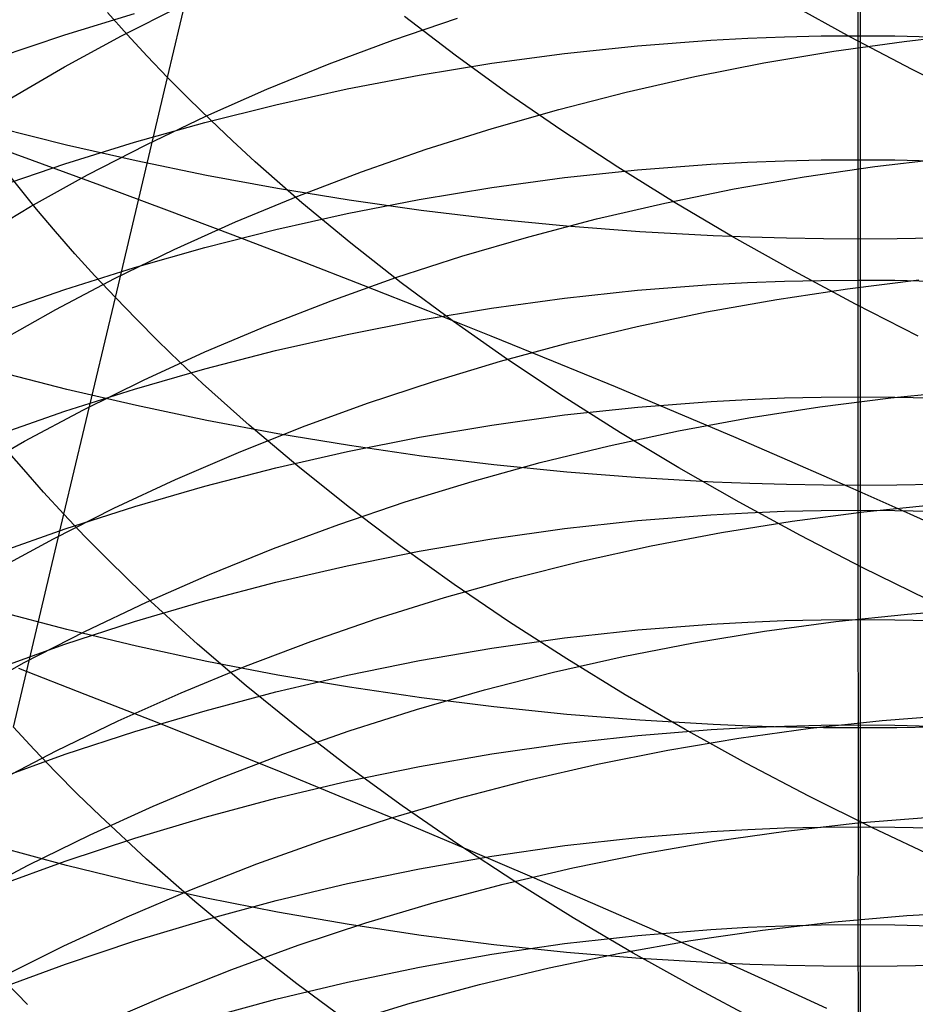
# Model space of a CAD drawing. Extents: x -383 to 1849, y -1185 to -529.
# Tile 716 of 870: x 1784.44 to 1790.37, y -1083.18 to -1076.66. Entities that reach past the tile are written whole.
import ezdxf

# ---------------------------------------------------------------- set-up
doc = ezdxf.new("R2010")
doc.units = 0
doc.layers.add('PREDEFINITO', color=7, linetype='CONTINUOUS')

msp = doc.modelspace()

# ---------------------------------------------------------------- linework, layer by layer
at = {"layer": 'PREDEFINITO'}
for p, q in [((1785.4208, -1077.0403, 499.2814), (1785.7717, -1075.559, 498.0686)), ((1789.9922, -1075.919, 618.5799), (1789.9922, -1076.7635, 617.3993)), ((1790.0069, -1076.4567, 659.614), (1790.007, -1078.1112, 658.4146)), ((1785.1155, -1076.7643, 527.5254), (1785.5018, -1076.5693, 527.7601)), ((1789.9435, -1076.7729, 494.2968), (1789.5437, -1076.5522, 494.4784)), ((1784.7403, -1076.7576, 619.1362), (1785.2011, -1076.6161, 619.0424)), ((1785.1518, -1076.7549, 499.5704), (1785.0226, -1076.6107, 499.7183)), ((1787.3258, -1076.893, 496.7523), (1786.9897, -1076.6355, 496.9954)), ((1786.912, -1076.7936, 529.8346), (1787.34, -1076.6475, 530.0283)), ((1784.2848, -1076.9111, 619.2381), (1784.7403, -1076.7576, 619.1362)), ((1784.7388, -1076.9692, 527.2841), (1785.1155, -1076.7643, 527.5254)), ((1785.2845, -1076.8981, 499.4247), (1785.1518, -1076.7549, 499.5704)), ((1789.5052, -1076.7712, 617.4042), (1789.7487, -1076.7655, 617.4006)), ((1789.7487, -1076.7655, 617.4006), (1789.9922, -1076.7635, 617.3993)), ((1789.9922, -1076.7635, 617.3993), (1790.2357, -1076.7652, 617.4004)), ((1789.9922, -1076.7635, 617.3993), (1789.9922, -1077.5848, 616.2017)), ((1790.2357, -1076.7652, 617.4004), (1790.4792, -1076.7706, 617.4038)), ((1790.2984, -1076.8009, 532.3463), (1790.7686, -1076.7483, 532.4675)), ((1786.4914, -1076.9508, 529.6333), (1786.912, -1076.7936, 529.8346)), ((1788.0491, -1076.8808, 617.4738), (1788.5332, -1076.8301, 617.4416)), ((1788.5332, -1076.8301, 617.4416), (1789.0187, -1076.7934, 617.4183)), ((1789.0187, -1076.7934, 617.4183), (1789.2619, -1076.7805, 617.4101)), ((1789.2619, -1076.7805, 617.4101), (1789.5052, -1076.7712, 617.4042)), ((1789.8318, -1076.8663, 532.2159), (1790.2984, -1076.8009, 532.3463)), ((1790.3519, -1076.9874, 494.1265), (1789.9435, -1076.7729, 494.2968)), ((1785.4208, -1077.0403, 499.2814), (1785.2845, -1076.8981, 499.4247)), ((1787.6734, -1077.1454, 496.5194), (1787.3258, -1076.893, 496.7523)), ((1787.5669, -1076.9455, 617.5149), (1788.0491, -1076.8808, 617.4738)), ((1789.3693, -1076.9443, 532.0765), (1789.8318, -1076.8663, 532.2159)), ((1786.0785, -1077.1188, 529.4248), (1786.4914, -1076.9508, 529.6333)), ((1787.087, -1077.0239, 617.5647), (1787.5669, -1076.9455, 617.5149)), ((1788.9113, -1077.0347, 531.9283), (1789.3693, -1076.9443, 532.0765)), ((1784.3721, -1077.184, 527.0366), (1784.7388, -1076.9692, 527.2841)), ((1786.6101, -1077.1157, 617.6231), (1787.087, -1077.0239, 617.5647)), ((1790.7685, -1077.1956, 493.9675), (1790.3519, -1076.9874, 494.1265)), ((1785.0747, -1078.4987, 500.5239), (1785.4208, -1077.0403, 499.2814)), ((1785.5606, -1077.1814, 499.1405), (1785.4208, -1077.0403, 499.2814)), ((1788.4583, -1077.1372, 531.7716), (1788.9113, -1077.0347, 531.9283)), ((1785.6738, -1077.2975, 529.2091), (1786.0785, -1077.1188, 529.4248)), ((1786.1365, -1077.2207, 617.6898), (1786.6101, -1077.1157, 617.6231)), ((1788.0323, -1077.3926, 496.297), (1787.6734, -1077.1454, 496.5194)), ((1788.0107, -1077.2518, 531.6066), (1788.4583, -1077.1372, 531.7716)), ((1785.7038, -1077.3215, 499.002), (1785.5606, -1077.1814, 499.1405)), ((1785.6667, -1077.3388, 617.7647), (1786.1365, -1077.2207, 617.6898)), ((1787.569, -1077.3781, 531.4335), (1788.0107, -1077.2518, 531.6066)), ((1785.2012, -1077.4695, 617.8478), (1785.6667, -1077.3388, 617.7647)), ((1785.2777, -1077.4867, 528.9866), (1785.6738, -1077.2975, 529.2091)), ((1785.8505, -1077.4604, 498.8659), (1785.7038, -1077.3215, 499.002)), ((1784.7509, -1077.4882, 657.6266), (1784.2949, -1077.374, 657.4821)), ((1787.1337, -1077.5161, 531.2525), (1787.569, -1077.3781, 531.4335)), ((1788.4017, -1077.6343, 496.0852), (1788.0323, -1077.3926, 496.297)), ((1784.0725, -1077.4246, 437.7419), (1784.5231, -1077.5876, 437.5729)), ((1784.7404, -1077.6128, 617.9388), (1785.2012, -1077.4695, 617.8478)), ((1786.0005, -1077.5983, 498.7322), (1785.8505, -1077.4604, 498.8659)), ((1785.2122, -1077.5935, 657.7597), (1784.7509, -1077.4882, 657.6266)), ((1784.8908, -1077.6862, 528.7574), (1785.2777, -1077.4867, 528.9866)), ((1786.7052, -1077.6655, 531.064), (1787.1337, -1077.5161, 531.2525)), ((1784.2849, -1077.7683, 618.0376), (1784.7404, -1077.6128, 617.9388)), ((1784.5535, -1077.9131, 501.1023), (1784.3144, -1077.6146, 501.4045)), ((1784.5231, -1077.5876, 437.5729), (1784.97, -1077.7516, 437.3948)), ((1785.6782, -1077.6895, 657.8812), (1785.2122, -1077.5935, 657.7597)), ((1786.3104, -1077.8704, 498.4722), (1786.0005, -1077.5983, 498.7322)), ((1788.5331, -1077.6522, 616.2427), (1789.0187, -1077.6151, 616.2201)), ((1789.0187, -1077.6151, 616.2201), (1789.2618, -1077.602, 616.2122)), ((1789.2618, -1077.602, 616.2122), (1789.5052, -1077.5926, 616.2064)), ((1789.5052, -1077.5926, 616.2064), (1789.7487, -1077.5868, 616.2029)), ((1789.7487, -1077.5868, 616.2029), (1789.9922, -1077.5848, 616.2017)), ((1789.9922, -1077.5848, 616.2017), (1790.2357, -1077.5865, 616.2028)), ((1789.9922, -1077.5848, 616.2017), (1789.9922, -1078.3823, 614.9873)), ((1790.1029, -1077.6303, 533.5546), (1790.5737, -1077.5754, 533.6726)), ((1790.2357, -1077.5865, 616.2028), (1790.4792, -1077.592, 616.2061)), ((1786.2839, -1077.826, 530.868), (1786.7052, -1077.6655, 531.064)), ((1788.049, -1077.7036, 616.2739), (1788.5331, -1077.6522, 616.2427)), ((1788.7814, -1077.8703, 495.884), (1788.4017, -1077.6343, 496.0852)), ((1789.6357, -1077.6982, 533.4276), (1790.1029, -1077.6303, 533.5546)), ((1784.5134, -1077.8957, 528.5219), (1784.8908, -1077.6862, 528.7574)), ((1786.1485, -1077.7761, 657.9908), (1785.6782, -1077.6895, 657.8812)), ((1787.5668, -1077.7691, 616.3138), (1788.049, -1077.7036, 616.2739)), ((1789.1725, -1077.7789, 533.2918), (1789.6357, -1077.6982, 533.4276)), ((1784.97, -1077.7516, 437.3948), (1785.4131, -1077.9165, 437.2076)), ((1786.6225, -1077.8532, 658.0883), (1786.1485, -1077.7761, 657.9908)), ((1787.087, -1077.8485, 616.362), (1787.5668, -1077.7691, 616.3138)), ((1788.7138, -1077.8721, 533.1475), (1789.1725, -1077.7789, 533.2918)), ((1785.8704, -1077.9976, 530.6649), (1786.2839, -1077.826, 530.868)), ((1786.6329, -1078.1376, 498.2221), (1786.3104, -1077.8704, 498.4722)), ((1786.61, -1077.9414, 616.4185), (1787.087, -1077.8485, 616.362)), ((1787.0999, -1077.9206, 658.1735), (1786.6225, -1077.8532, 658.0883)), ((1788.2601, -1077.9776, 532.9949), (1788.7138, -1077.8721, 533.1475)), ((1789.1707, -1078.1004, 495.6937), (1788.7814, -1077.8703, 495.884)), ((1784.1461, -1078.1152, 528.2803), (1784.5134, -1077.8957, 528.5219)), ((1784.6785, -1078.061, 500.9544), (1784.5535, -1077.9131, 501.1023)), ((1785.4131, -1077.9165, 437.2076), (1785.8519, -1078.0822, 437.0115)), ((1786.1364, -1078.0478, 616.4832), (1786.61, -1077.9414, 616.4185)), ((1787.5801, -1077.9781, 658.2462), (1787.0999, -1077.9206, 658.1735)), ((1785.465, -1078.18, 530.4549), (1785.8704, -1077.9976, 530.6649)), ((1788.0627, -1078.0255, 658.3062), (1787.5801, -1077.9781, 658.2462)), ((1787.8117, -1078.0953, 532.8341), (1788.2601, -1077.9776, 532.9949)), ((1784.807, -1078.2079, 500.8086), (1784.6785, -1078.061, 500.9544)), ((1785.6666, -1078.1672, 616.5558), (1786.1364, -1078.0478, 616.4832)), ((1788.5472, -1078.0627, 658.3533), (1788.0627, -1078.0255, 658.3062)), ((1789.033, -1078.0895, 658.3872), (1788.5472, -1078.0627, 658.3533)), ((1785.8519, -1078.0822, 437.0115), (1786.2862, -1078.2486, 436.8066)), ((1786.9677, -1078.3998, 497.9821), (1786.6329, -1078.1376, 498.2221)), ((1787.3692, -1078.225, 532.6655), (1787.8117, -1078.0953, 532.8341)), ((1789.2763, -1078.099, 658.3991), (1789.033, -1078.0895, 658.3872)), ((1789.5692, -1078.3243, 495.5144), (1789.1707, -1078.1004, 495.6937)), ((1789.5198, -1078.1057, 658.4077), (1789.2763, -1078.099, 658.3991)), ((1789.7634, -1078.1098, 658.4129), (1789.5198, -1078.1057, 658.4077)), ((1790.007, -1078.1112, 658.4146), (1789.7634, -1078.1098, 658.4129)), ((1790.007, -1078.1112, 658.4146), (1790.0069, -1079.7426, 657.1833)), ((1790.2507, -1078.1099, 658.4129), (1790.007, -1078.1112, 658.4146)), ((1790.4942, -1078.1058, 658.4078), (1790.2507, -1078.1099, 658.4129)), ((1785.0683, -1078.373, 530.2381), (1785.465, -1078.18, 530.4549)), ((1785.201, -1078.2996, 616.6363), (1785.6666, -1078.1672, 616.5558)), ((1784.9391, -1078.3538, 500.6651), (1784.807, -1078.2079, 500.8086)), ((1786.2862, -1078.2486, 436.8066), (1786.7159, -1078.4157, 436.593)), ((1786.933, -1078.3664, 532.4892), (1787.3692, -1078.225, 532.6655)), ((1784.7403, -1078.4447, 616.7244), (1785.201, -1078.2996, 616.6363)), ((1789.9764, -1078.542, 495.3461), (1789.5692, -1078.3243, 495.5144)), ((1784.6807, -1078.5764, 530.0149), (1785.0683, -1078.373, 530.2381)), ((1785.0747, -1078.4987, 500.5239), (1784.9391, -1078.3538, 500.6651)), ((1786.5036, -1078.5193, 532.3055), (1786.933, -1078.3664, 532.4892)), ((1789.2618, -1078.3996, 614.9974), (1789.5052, -1078.3901, 614.9919)), ((1789.5052, -1078.3901, 614.9919), (1789.7487, -1078.3843, 614.9885)), ((1789.7487, -1078.3843, 614.9885), (1789.9922, -1078.3823, 614.9873)), ((1789.9227, -1078.4395, 534.7789), (1790.3945, -1078.3819, 534.894)), ((1789.9922, -1078.3823, 614.9873), (1790.2358, -1078.384, 614.9884)), ((1789.9922, -1078.3823, 614.9873), (1789.9924, -1079.156, 613.7573)), ((1790.2358, -1078.384, 614.9884), (1790.4793, -1078.3896, 614.9916)), ((1784.2847, -1078.6021, 616.8202), (1784.7403, -1078.4447, 616.7244)), ((1786.7159, -1078.4157, 436.593), (1787.1407, -1078.5833, 436.3708)), ((1787.3141, -1078.6568, 497.7522), (1786.9677, -1078.3998, 497.9821)), ((1788.0488, -1078.5022, 615.0572), (1788.533, -1078.4503, 615.027)), ((1788.533, -1078.4503, 615.027), (1789.0186, -1078.4128, 615.0052)), ((1789.0186, -1078.4128, 615.0052), (1789.2618, -1078.3996, 614.9974)), ((1789.4545, -1078.5102, 534.655), (1789.9227, -1078.4395, 534.7789)), ((1784.7345, -1079.934, 501.7953), (1785.0747, -1078.4987, 500.5239)), ((1785.2139, -1078.6425, 500.385), (1785.0747, -1078.4987, 500.5239)), ((1786.0814, -1078.6836, 532.1146), (1786.5036, -1078.5193, 532.3055)), ((1787.5665, -1078.5684, 615.0957), (1788.0488, -1078.5022, 615.0572)), ((1788.9901, -1078.5939, 534.5226), (1789.4545, -1078.5102, 534.655)), ((1784.3026, -1078.7901, 529.7854), (1784.6807, -1078.5764, 530.0149)), ((1787.0867, -1078.6486, 615.1423), (1787.5665, -1078.5684, 615.0957)), ((1787.1407, -1078.5833, 436.3708), (1787.5604, -1078.7513, 436.1402)), ((1788.5302, -1078.6903, 534.3818), (1788.9901, -1078.5939, 534.5226)), ((1790.3918, -1078.7531, 495.1891), (1789.9764, -1078.542, 495.3461)), ((1785.3566, -1078.7851, 500.2485), (1785.2139, -1078.6425, 500.385)), ((1786.6097, -1078.7426, 615.1969), (1787.0867, -1078.6486, 615.1423)), ((1787.6717, -1078.9082, 497.5327), (1787.3141, -1078.6568, 497.7522)), ((1785.6669, -1078.859, 531.9167), (1786.0814, -1078.6836, 532.1146)), ((1788.0752, -1078.7991, 534.2329), (1788.5302, -1078.6903, 534.3818)), ((1785.5027, -1078.9266, 500.1144), (1785.3566, -1078.7851, 500.2485)), ((1786.136, -1078.85, 615.2595), (1786.6097, -1078.7426, 615.1969)), ((1787.5604, -1078.7513, 436.1402), (1787.9746, -1078.9196, 435.9014)), ((1785.6661, -1078.9708, 615.3297), (1786.136, -1078.85, 615.2595)), ((1787.6255, -1078.9203, 534.0761), (1788.0752, -1078.7991, 534.2329)), ((1785.2605, -1079.0454, 531.7121), (1785.6669, -1078.859, 531.9167)), ((1787.1815, -1079.0536, 533.9117), (1787.6255, -1078.9203, 534.0761)), ((1788.0401, -1079.1539, 497.3236), (1787.6717, -1078.9082, 497.5327)), ((1787.9746, -1078.9196, 435.9014), (1788.3833, -1079.0882, 435.6544)), ((1785.2006, -1079.1046, 615.4075), (1785.6661, -1078.9708, 615.3297)), ((1785.6521, -1079.0669, 499.9827), (1785.5027, -1078.9266, 500.1144)), ((1784.754, -1079.1064, 656.4107), (1784.2982, -1078.9896, 656.2689)), ((1784.8628, -1079.2425, 531.5009), (1785.2605, -1079.0454, 531.7121)), ((1784.7398, -1079.2513, 615.4928), (1785.2006, -1079.1046, 615.4075)), ((1785.215, -1079.2139, 656.5413), (1784.754, -1079.1064, 656.4107)), ((1785.9609, -1079.3439, 499.7265), (1785.6521, -1079.0669, 499.9827)), ((1786.7439, -1079.1988, 533.7398), (1787.1815, -1079.0536, 533.9117)), ((1788.3833, -1079.0882, 435.6544), (1788.7861, -1079.2569, 435.3994)), ((1790.2109, -1079.1619, 536.1312), (1790.6862, -1079.1156, 536.2343)), ((1788.4187, -1079.3938, 497.1251), (1788.0401, -1079.1539, 497.3236)), ((1789.0191, -1079.1864, 613.7742), (1789.2622, -1079.1732, 613.7668)), ((1789.2622, -1079.1732, 613.7668), (1789.5055, -1079.1637, 613.7616)), ((1789.5055, -1079.1637, 613.7616), (1789.7489, -1079.1579, 613.7584)), ((1789.7386, -1079.2217, 536.0193), (1790.2109, -1079.1619, 536.1312)), ((1789.7489, -1079.1579, 613.7584), (1789.9924, -1079.156, 613.7573)), ((1789.9924, -1079.156, 613.7573), (1789.9922, -1079.9063, 612.5129)), ((1789.9924, -1079.156, 613.7573), (1790.2359, -1079.1579, 613.7583)), ((1790.2359, -1079.1579, 613.7583), (1790.4794, -1079.1636, 613.7615)), ((1784.474, -1079.4502, 531.2834), (1784.8628, -1079.2425, 531.5009)), ((1785.6807, -1079.312, 656.6605), (1785.215, -1079.2139, 656.5413)), ((1786.3129, -1079.3556, 533.5607), (1786.7439, -1079.1988, 533.7398)), ((1788.0497, -1079.2763, 613.8241), (1788.5337, -1079.2241, 613.7951)), ((1788.5337, -1079.2241, 613.7951), (1789.0191, -1079.1864, 613.7742)), ((1789.2697, -1079.2948, 535.8989), (1789.7386, -1079.2217, 536.0193)), ((1784.2843, -1079.4105, 615.5853), (1784.7398, -1079.2513, 615.4928)), ((1787.5676, -1079.3429, 613.8611), (1788.0497, -1079.2763, 613.8241)), ((1788.7861, -1079.2569, 435.3994), (1789.183, -1079.4257, 435.1368)), ((1788.8048, -1079.381, 535.7702), (1789.2697, -1079.2948, 535.8989)), ((1786.1507, -1079.4005, 656.768), (1785.6807, -1079.312, 656.6605)), ((1785.8892, -1079.5239, 533.3745), (1786.3129, -1079.3556, 533.5607)), ((1786.2823, -1079.6159, 499.48), (1785.9609, -1079.3439, 499.7265)), ((1787.088, -1079.4237, 613.9059), (1787.5676, -1079.3429, 613.8611)), ((1786.6245, -1079.4793, 656.8636), (1786.1507, -1079.4005, 656.768)), ((1786.6112, -1079.5184, 613.9585), (1787.088, -1079.4237, 613.9059)), ((1788.3442, -1079.4801, 535.6333), (1788.8048, -1079.381, 535.7702)), ((1788.807, -1079.6275, 496.9373), (1788.4187, -1079.3938, 497.1251)), ((1789.183, -1079.4257, 435.1368), (1789.5736, -1079.5944, 434.8665)), ((1784.0948, -1079.6683, 531.0598), (1784.474, -1079.4502, 531.2834)), ((1784.4676, -1079.6382, 502.0753), (1784.3394, -1079.4886, 502.2186)), ((1787.1016, -1079.5481, 656.9472), (1786.6245, -1079.4793, 656.8636)), ((1787.8884, -1079.5918, 535.4886), (1788.3442, -1079.4801, 535.6333)), ((1785.473, -1079.7035, 533.1816), (1785.8892, -1079.5239, 533.3745)), ((1786.1378, -1079.6268, 614.0186), (1786.6112, -1079.5184, 613.9585)), ((1787.5815, -1079.6068, 657.0184), (1787.1016, -1079.5481, 656.9472)), ((1785.6682, -1079.7486, 614.0863), (1786.1378, -1079.6268, 614.0186)), ((1786.616, -1079.8826, 499.2435), (1786.2823, -1079.6159, 499.48)), ((1787.4379, -1079.716, 535.3362), (1787.8884, -1079.5918, 535.4886)), ((1788.0638, -1079.6552, 657.0772), (1787.5815, -1079.6068, 657.0184)), ((1789.2046, -1079.8549, 496.7603), (1788.807, -1079.6275, 496.9373)), ((1789.5736, -1079.5944, 434.8665), (1789.9579, -1079.763, 434.5889)), ((1784.5993, -1079.7866, 501.9342), (1784.4676, -1079.6382, 502.0753)), ((1788.548, -1079.6932, 657.1233), (1788.0638, -1079.6552, 657.0772)), ((1789.0335, -1079.7205, 657.1565), (1788.548, -1079.6932, 657.1233)), ((1785.065, -1079.8942, 532.9821), (1785.473, -1079.7035, 533.1816)), ((1785.2028, -1079.8836, 614.1612), (1785.6682, -1079.7486, 614.0863)), ((1786.9932, -1079.8525, 535.1763), (1787.4379, -1079.716, 535.3362)), ((1789.2767, -1079.7301, 657.1682), (1789.0335, -1079.7205, 657.1565)), ((1789.52, -1079.737, 657.1766), (1789.2767, -1079.7301, 657.1682)), ((1789.7634, -1079.7412, 657.1817), (1789.52, -1079.737, 657.1766)), ((1790.0069, -1079.7426, 657.1833), (1789.7634, -1079.7412, 657.1817)), ((1789.9579, -1079.763, 434.5889), (1790.3356, -1079.9313, 434.304)), ((1790.2504, -1079.7412, 657.1817), (1790.0069, -1079.7426, 657.1833)), ((1790.0069, -1079.7426, 657.1833), (1790.0069, -1081.3496, 655.9186)), ((1790.4938, -1079.737, 657.1766), (1790.2504, -1079.7412, 657.1817)), ((1784.7345, -1079.934, 501.7953), (1784.5993, -1079.7866, 501.9342)), ((1784.6655, -1080.0957, 532.7762), (1785.065, -1079.8942, 532.9821)), ((1784.7423, -1080.0315, 614.2433), (1785.2028, -1079.8836, 614.1612)), ((1786.5547, -1080.0009, 535.0092), (1786.9932, -1079.8525, 535.1763)), ((1786.9615, -1080.1438, 499.017), (1786.616, -1079.8826, 499.2435)), ((1789.6109, -1080.0757, 496.5943), (1789.2046, -1079.8549, 496.7603)), ((1790.0302, -1079.9172, 537.384), (1790.5059, -1079.869, 537.484)), ((1784.3993, -1081.3446, 503.0954), (1784.7345, -1079.934, 501.7953)), ((1784.8734, -1080.0803, 501.6587), (1784.7345, -1079.934, 501.7953)), ((1788.5332, -1079.9759, 612.5497), (1789.0188, -1079.9376, 612.5294)), ((1789.0188, -1079.9376, 612.5294), (1789.2619, -1079.924, 612.5223)), ((1789.2619, -1079.924, 612.5223), (1789.5053, -1079.9143, 612.5171)), ((1789.5053, -1079.9143, 612.5171), (1789.7487, -1079.9084, 612.514)), ((1789.5574, -1079.9791, 537.2756), (1790.0302, -1079.9172, 537.384)), ((1789.7487, -1079.9084, 612.514), (1789.9922, -1079.9063, 612.5129)), ((1789.9922, -1079.9063, 612.5129), (1790.2358, -1079.9081, 612.5138)), ((1789.9922, -1079.9063, 612.5129), (1789.9924, -1080.6304, 611.2537)), ((1790.2358, -1079.9081, 612.5138), (1790.4792, -1079.9138, 612.5169)), ((1790.3356, -1079.9313, 434.304), (1790.7066, -1080.0993, 434.0122)), ((1786.1229, -1080.1612, 534.835), (1786.5547, -1080.0009, 535.0092)), ((1787.567, -1080.0967, 612.6137), (1788.0491, -1080.029, 612.5779)), ((1788.0491, -1080.029, 612.5779), (1788.5332, -1079.9759, 612.5497)), ((1789.0881, -1080.0544, 537.1588), (1789.5574, -1079.9791, 537.2756)), ((1784.287, -1080.1922, 614.3325), (1784.7423, -1080.0315, 614.2433)), ((1785.0157, -1080.2254, 501.5245), (1784.8734, -1080.0803, 501.6587)), ((1788.6226, -1080.143, 537.034), (1789.0881, -1080.0544, 537.1588)), ((1790.0255, -1080.2898, 496.4393), (1789.6109, -1080.0757, 496.5943)), ((1784.2751, -1080.3078, 532.5642), (1784.6655, -1080.0957, 532.7762)), ((1787.3182, -1080.3993, 498.8006), (1786.9615, -1080.1438, 499.017)), ((1787.0872, -1080.1787, 612.6572), (1787.567, -1080.0967, 612.6137)), ((1788.1614, -1080.2446, 536.9012), (1788.6226, -1080.143, 537.034)), ((1785.6982, -1080.3331, 534.6541), (1786.1229, -1080.1612, 534.835)), ((1786.6102, -1080.2747, 612.7081), (1787.0872, -1080.1787, 612.6572)), ((1785.1615, -1080.3693, 501.3926), (1785.0157, -1080.2254, 501.5245)), ((1786.1367, -1080.3846, 612.7663), (1786.6102, -1080.2747, 612.7081)), ((1787.7051, -1080.3591, 536.7608), (1788.1614, -1080.2446, 536.9012)), ((1790.4478, -1080.4969, 496.2956), (1790.0255, -1080.2898, 496.4393)), ((1785.2811, -1080.5164, 534.4665), (1785.6982, -1080.3331, 534.6541)), ((1785.3106, -1080.512, 501.263), (1785.1615, -1080.3693, 501.3926)), ((1785.6669, -1080.5081, 612.8317), (1786.1367, -1080.3846, 612.7663)), ((1787.254, -1080.4861, 536.613), (1787.7051, -1080.3591, 536.7608)), ((1787.6857, -1080.649, 498.5946), (1787.3182, -1080.3993, 498.8006)), ((1784.8721, -1080.7109, 534.2725), (1785.2811, -1080.5164, 534.4665)), ((1785.2014, -1080.645, 612.9042), (1785.6669, -1080.5081, 612.8317)), ((1785.6188, -1080.7936, 501.0111), (1785.3106, -1080.512, 501.263)), ((1786.8086, -1080.6256, 536.4579), (1787.254, -1080.4861, 536.613)), ((1784.7539, -1080.698, 655.1587), (1784.2981, -1080.5785, 655.0192)), ((1789.8451, -1080.6455, 538.6513), (1790.3208, -1080.5958, 538.7478)), ((1790.3208, -1080.5958, 538.7478), (1790.7991, -1080.5601, 538.8359)), ((1784.7407, -1080.7949, 612.9836), (1785.2014, -1080.645, 612.9042)), ((1786.3694, -1080.7772, 536.2957), (1786.8086, -1080.6256, 536.4579)), ((1788.0634, -1080.8925, 498.3989), (1787.6857, -1080.649, 498.5946)), ((1788.5337, -1080.6999, 611.2888), (1789.0191, -1080.6615, 611.2694)), ((1789.0191, -1080.6615, 611.2694), (1789.2622, -1080.6479, 611.2626)), ((1789.2622, -1080.6479, 611.2626), (1789.5055, -1080.6382, 611.2577)), ((1789.3722, -1080.709, 538.5465), (1789.8451, -1080.6455, 538.6513)), ((1789.5055, -1080.6382, 611.2577), (1789.7489, -1080.6324, 611.2547)), ((1789.7489, -1080.6324, 611.2547), (1789.9924, -1080.6304, 611.2537)), ((1789.9924, -1080.6304, 611.2537), (1790.2359, -1080.6324, 611.2547)), ((1789.9924, -1080.6304, 611.2537), (1789.9925, -1081.3298, 609.9817)), ((1790.2359, -1080.6324, 611.2547), (1790.4794, -1080.6382, 611.2577)), ((1784.4716, -1080.9163, 534.0723), (1784.8721, -1080.7109, 534.2725)), ((1785.2149, -1080.8082, 655.2872), (1784.7539, -1080.698, 655.1587)), ((1788.0497, -1080.7532, 611.3157), (1788.5337, -1080.6999, 611.2888)), ((1788.9028, -1080.7861, 538.4337), (1789.3722, -1080.709, 538.5465)), ((1784.2852, -1080.9577, 613.0698), (1784.7407, -1080.7949, 612.9836)), ((1785.6806, -1080.9086, 655.4043), (1785.2149, -1080.8082, 655.2872)), ((1785.9398, -1081.07, 500.7687), (1785.6188, -1080.7936, 501.0111)), ((1785.9369, -1080.9407, 536.1267), (1786.3694, -1080.7772, 536.2957)), ((1787.5677, -1080.8212, 611.35), (1788.0497, -1080.7532, 611.3157)), ((1788.4373, -1080.8767, 538.313), (1788.9028, -1080.7861, 538.4337)), ((1787.0881, -1080.9037, 611.3917), (1787.5677, -1080.8212, 611.35)), ((1787.9761, -1080.9804, 538.1847), (1788.4373, -1080.8767, 538.313)), ((1784.0802, -1081.1325, 533.8662), (1784.4716, -1080.9163, 534.0723)), ((1785.5114, -1081.116, 535.9511), (1785.9369, -1080.9407, 536.1267)), ((1786.1506, -1080.9993, 655.5101), (1785.6806, -1080.9086, 655.4043)), ((1786.6113, -1081.0004, 611.4404), (1787.0881, -1080.9037, 611.3917)), ((1788.451, -1081.1298, 498.2138), (1788.0634, -1080.8925, 498.3989)), ((1784.4332, -1080.9545, 437.5031), (1784.8735, -1081.1251, 437.3247)), ((1786.1379, -1081.111, 611.4963), (1786.6113, -1081.0004, 611.4404)), ((1786.6244, -1081.0799, 655.6041), (1786.1506, -1080.9993, 655.5101)), ((1787.5197, -1081.0971, 538.049), (1787.9761, -1080.9804, 538.1847)), ((1786.2731, -1081.341, 500.536), (1785.9398, -1081.07, 500.7687)), ((1784.8735, -1081.1251, 437.3247), (1785.3099, -1081.2964, 437.1374)), ((1785.0936, -1081.3028, 535.769), (1785.5114, -1081.116, 535.9511)), ((1785.6683, -1081.2353, 611.559), (1786.1379, -1081.111, 611.4963)), ((1787.1015, -1081.1504, 655.6863), (1786.6244, -1081.0799, 655.6041)), ((1787.0685, -1081.2265, 537.906), (1787.5197, -1081.0971, 538.049)), ((1788.8478, -1081.3605, 498.0394), (1788.451, -1081.1298, 498.2138)), ((1787.5815, -1081.2105, 655.7564), (1787.1015, -1081.1504, 655.6863)), ((1785.203, -1081.3732, 611.6286), (1785.6683, -1081.2353, 611.559)), ((1786.6231, -1081.3685, 537.756), (1787.0685, -1081.2265, 537.906)), ((1788.0638, -1081.2601, 655.8142), (1787.5815, -1081.2105, 655.7564)), ((1788.5479, -1081.299, 655.8596), (1788.0638, -1081.2601, 655.8142)), ((1790.1532, -1081.3005, 540.0265), (1790.6318, -1081.2631, 540.1118)), ((1784.6838, -1081.501, 535.5808), (1785.0936, -1081.3028, 535.769)), ((1785.3099, -1081.2964, 437.1374), (1785.7422, -1081.4684, 436.9412)), ((1789.0335, -1081.327, 655.8922), (1788.5479, -1081.299, 655.8596)), ((1789.2767, -1081.3368, 655.9037), (1789.0335, -1081.327, 655.8922)), ((1789.5056, -1081.3376, 609.9855), (1789.749, -1081.3317, 609.9826)), ((1789.677, -1081.3521, 539.9331), (1790.1532, -1081.3005, 540.0265)), ((1789.749, -1081.3317, 609.9826), (1789.9925, -1081.3298, 609.9817)), ((1789.9925, -1081.3298, 609.9817), (1790.2359, -1081.3317, 609.9826)), ((1789.9925, -1081.3298, 609.9817), (1789.9925, -1082.0039, 608.6968)), ((1790.2359, -1081.3317, 609.9826), (1790.4794, -1081.3376, 609.9855)), ((1784.5375, -1081.4934, 502.961), (1784.3993, -1081.3446, 503.0954)), ((1784.7424, -1081.5242, 611.7048), (1785.203, -1081.3732, 611.6286)), ((1786.1839, -1081.5227, 537.5992), (1786.6231, -1081.3685, 537.756)), ((1786.6181, -1081.6063, 500.3132), (1786.2731, -1081.341, 500.536)), ((1788.5338, -1081.3998, 610.0153), (1789.0192, -1081.361, 609.9967)), ((1789.2534, -1081.5844, 497.8757), (1788.8478, -1081.3605, 498.0394)), ((1789.0192, -1081.361, 609.9967), (1789.2623, -1081.3474, 609.9902)), ((1789.2038, -1081.4177, 539.8317), (1789.677, -1081.3521, 539.9331)), ((1789.2623, -1081.3474, 609.9902), (1789.5056, -1081.3376, 609.9855)), ((1789.52, -1081.3439, 655.912), (1789.2767, -1081.3368, 655.9037)), ((1789.7634, -1081.3482, 655.9169), (1789.52, -1081.3439, 655.912)), ((1790.0069, -1081.3496, 655.9186), (1789.7634, -1081.3482, 655.9169)), ((1790.2504, -1081.3482, 655.9169), (1790.0069, -1081.3496, 655.9186)), ((1790.0069, -1081.3496, 655.9186), (1790.007, -1082.9294, 654.6227)), ((1790.4938, -1081.3439, 655.912), (1790.2504, -1081.3482, 655.9169)), ((1787.5678, -1081.5222, 610.0741), (1788.0498, -1081.4536, 610.0412)), ((1788.0498, -1081.4536, 610.0412), (1788.5338, -1081.3998, 610.0153)), ((1788.734, -1081.4971, 539.7226), (1789.2038, -1081.4177, 539.8317)), ((1784.2825, -1081.7102, 535.3865), (1784.6838, -1081.501, 535.5808)), ((1784.2871, -1081.6882, 611.7876), (1784.7424, -1081.5242, 611.7048)), ((1784.6793, -1081.641, 502.8289), (1784.5375, -1081.4934, 502.961)), ((1785.7422, -1081.4684, 436.9412), (1786.1699, -1081.641, 436.7363)), ((1785.7513, -1081.6891, 537.4357), (1786.1839, -1081.5227, 537.5992)), ((1787.0882, -1081.6055, 610.1141), (1787.5678, -1081.5222, 610.0741)), ((1788.268, -1081.59, 539.6058), (1788.734, -1081.4971, 539.7226)), ((1787.8063, -1081.6962, 539.4817), (1788.268, -1081.59, 539.6058)), ((1789.6674, -1081.8014, 497.723), (1789.2534, -1081.5844, 497.8757)), ((1784.8245, -1081.7874, 502.6991), (1784.6793, -1081.641, 502.8289)), ((1786.1699, -1081.641, 436.7363), (1786.5931, -1081.8142, 436.5227)), ((1786.6115, -1081.703, 610.1609), (1787.0882, -1081.6055, 610.1141)), ((1786.9745, -1081.8658, 500.1004), (1786.6181, -1081.6063, 500.3132)), ((1785.3258, -1081.8673, 537.2658), (1785.7513, -1081.6891, 537.4357)), ((1786.1381, -1081.8147, 610.2146), (1786.6115, -1081.703, 610.1609)), ((1787.3493, -1081.8155, 539.3503), (1787.8063, -1081.6962, 539.4817)), ((1784.9731, -1081.9325, 502.5716), (1784.8245, -1081.7874, 502.6991)), ((1785.6685, -1081.9402, 610.2748), (1786.1381, -1081.8147, 610.2146)), ((1786.5931, -1081.8142, 436.5227), (1787.0113, -1081.9877, 436.3006)), ((1786.8976, -1081.9477, 539.212), (1787.3493, -1081.8155, 539.3503)), ((1790.0892, -1082.0112, 497.5813), (1789.6674, -1081.8014, 497.723)), ((1784.9078, -1082.0572, 537.0896), (1785.3258, -1081.8673, 537.2658)), ((1787.3417, -1082.1192, 499.8977), (1786.9745, -1081.8658, 500.1004)), ((1785.2802, -1082.2189, 502.3236), (1784.9731, -1081.9325, 502.5716)), ((1785.2032, -1082.0793, 610.3416), (1785.6685, -1081.9402, 610.2748)), ((1786.4516, -1082.0926, 539.0668), (1786.8976, -1081.9477, 539.212)), ((1789.5156, -1082.0325, 541.2288), (1789.9922, -1081.9792, 541.319)), ((1789.9922, -1081.9792, 541.319), (1790.4712, -1081.9402, 541.4013)), ((1787.0113, -1081.9877, 436.3006), (1787.4243, -1082.1615, 436.0702)), ((1788.5341, -1082.0747, 608.7291), (1789.0194, -1082.0355, 608.7112)), ((1789.0194, -1082.0355, 608.7112), (1789.2625, -1082.0218, 608.7049)), ((1789.0418, -1082.1, 541.1309), (1789.5156, -1082.0325, 541.2288)), ((1789.2625, -1082.0218, 608.7049), (1789.5057, -1082.0119, 608.7004)), ((1789.5057, -1082.0119, 608.7004), (1789.7491, -1082.0059, 608.6977)), ((1789.7491, -1082.0059, 608.6977), (1789.9925, -1082.0039, 608.6968)), ((1789.9925, -1082.0039, 608.6968), (1789.9921, -1082.6526, 607.3979)), ((1789.9925, -1082.0039, 608.6968), (1790.236, -1082.0059, 608.6977)), ((1790.5183, -1082.2137, 497.4508), (1790.0892, -1082.0112, 497.5813)), ((1790.236, -1082.0059, 608.6977), (1790.4794, -1082.0119, 608.7004)), ((1784.4979, -1082.2585, 536.9074), (1784.9078, -1082.0572, 537.0896)), ((1784.7427, -1082.2318, 610.4149), (1785.2032, -1082.0793, 610.3416)), ((1786.0117, -1082.2499, 538.915), (1786.4516, -1082.0926, 539.0668)), ((1788.0502, -1082.129, 608.7539), (1788.5341, -1082.0747, 608.7291)), ((1788.5714, -1082.1814, 541.0255), (1789.0418, -1082.1, 541.1309)), ((1784.7511, -1082.2609, 653.8731), (1784.2951, -1082.1383, 653.7357)), ((1787.7192, -1082.3663, 499.7053), (1787.3417, -1082.1192, 499.8977)), ((1787.4243, -1082.1615, 436.0702), (1787.832, -1082.3355, 435.8316)), ((1787.5683, -1082.1983, 608.7855), (1788.0502, -1082.129, 608.7539)), ((1788.1049, -1082.2764, 540.9127), (1788.5714, -1082.1814, 541.0255)), ((1784.2874, -1082.3974, 610.4944), (1784.7427, -1082.2318, 610.4149)), ((1785.6002, -1082.4998, 502.085), (1785.2802, -1082.2189, 502.3236)), ((1787.0887, -1082.2824, 608.8238), (1787.5683, -1082.1983, 608.7855)), ((1784.0965, -1082.4711, 536.7194), (1784.4979, -1082.2585, 536.9074)), ((1785.2124, -1082.3738, 653.9997), (1784.7511, -1082.2609, 653.8731)), ((1785.5785, -1082.4193, 538.7568), (1786.0117, -1082.2499, 538.915)), ((1786.612, -1082.3809, 608.8688), (1787.0887, -1082.2824, 608.8238)), ((1787.6426, -1082.3849, 540.7928), (1788.1049, -1082.2764, 540.9127)), ((1785.6784, -1082.4769, 654.1153), (1785.2124, -1082.3738, 653.9997)), ((1788.1065, -1082.607, 499.5231), (1787.7192, -1082.3663, 499.7053)), ((1787.832, -1082.3355, 435.8316), (1788.2342, -1082.5096, 435.5849)), ((1785.1523, -1082.6008, 538.5923), (1785.5785, -1082.4193, 538.7568)), ((1786.1387, -1082.4937, 608.9202), (1786.612, -1082.3809, 608.8688)), ((1787.185, -1082.5067, 540.6659), (1787.6426, -1082.3849, 540.7928)), ((1785.9325, -1082.7752, 501.856), (1785.6002, -1082.4998, 502.085)), ((1785.6692, -1082.6204, 608.978), (1786.1387, -1082.4937, 608.9202)), ((1786.1486, -1082.5698, 654.2195), (1785.6784, -1082.4769, 654.1153)), ((1786.7326, -1082.6415, 540.5322), (1787.185, -1082.5067, 540.6659)), ((1786.6227, -1082.6526, 654.3123), (1786.1486, -1082.5698, 654.2195)), ((1788.2342, -1082.5096, 435.5849), (1788.6305, -1082.6837, 435.3303)), ((1790.3164, -1082.593, 542.7039), (1790.7976, -1082.5672, 542.7754)), ((1784.7336, -1082.7941, 538.4218), (1785.1523, -1082.6008, 538.5923)), ((1785.204, -1082.7609, 609.0421), (1785.6692, -1082.6204, 608.978)), ((1788.5032, -1082.8409, 499.3515), (1788.1065, -1082.607, 499.5231)), ((1789.36, -1082.6887, 542.5375), (1789.837, -1082.6336, 542.6245)), ((1789.837, -1082.6336, 542.6245), (1790.3164, -1082.593, 542.7039)), ((1786.2859, -1082.789, 540.3919), (1786.7326, -1082.6415, 540.5322)), ((1787.1, -1082.7249, 654.3934), (1786.6227, -1082.6526, 654.3123)), ((1788.5337, -1082.724, 607.4288), (1789.019, -1082.6845, 607.4118)), ((1788.6305, -1082.6837, 435.3303), (1789.0209, -1082.8577, 435.0681)), ((1788.8859, -1082.7581, 542.4431), (1789.36, -1082.6887, 542.5375)), ((1789.019, -1082.6845, 607.4118), (1789.262, -1082.6706, 607.4057)), ((1789.262, -1082.6706, 607.4057), (1789.5053, -1082.6606, 607.4014)), ((1789.5053, -1082.6606, 607.4014), (1789.7487, -1082.6546, 607.3988)), ((1789.7487, -1082.6546, 607.3988), (1789.9921, -1082.6526, 607.3979)), ((1789.9921, -1082.6526, 607.3979), (1790.2355, -1082.6546, 607.3988)), ((1789.9921, -1082.6526, 607.3979), (1789.9929, -1083.2753, 606.0872)), ((1790.2355, -1082.6546, 607.3988), (1790.4789, -1082.6606, 607.4014)), ((1784.7435, -1082.9148, 609.1123), (1785.204, -1082.7609, 609.0421)), ((1787.5802, -1082.7866, 654.4626), (1787.1, -1082.7249, 654.3934)), ((1788.0498, -1082.7788, 607.4526), (1788.5337, -1082.724, 607.4288)), ((1788.4151, -1082.8416, 542.3414), (1788.8859, -1082.7581, 542.4431)), ((1784.323, -1082.9989, 538.2455), (1784.7336, -1082.7941, 538.4218)), ((1785.8453, -1082.9491, 540.2452), (1786.2859, -1082.789, 540.3919)), ((1786.2766, -1083.0447, 501.6367), (1785.9325, -1082.7752, 501.856)), ((1787.5678, -1082.8488, 607.4828), (1788.0498, -1082.7788, 607.4526)), ((1788.0628, -1082.8375, 654.5196), (1787.5802, -1082.7866, 654.4626)), ((1787.0883, -1082.9336, 607.5195), (1787.5678, -1082.8488, 607.4828)), ((1787.948, -1082.9389, 542.2326), (1788.4151, -1082.8416, 542.3414)), ((1788.5472, -1082.8774, 654.5644), (1788.0628, -1082.8375, 654.5196)), ((1788.9087, -1083.0679, 499.1905), (1788.5032, -1082.8409, 499.3515)), ((1789.0331, -1082.9061, 654.5966), (1788.5472, -1082.8774, 654.5644)), ((1789.0209, -1082.8577, 435.0681), (1789.4051, -1083.0315, 434.7983)), ((1784.2883, -1083.082, 609.1885), (1784.7435, -1082.9148, 609.1123)), ((1785.4113, -1083.1216, 540.0923), (1785.8453, -1082.9491, 540.2452)), ((1786.6116, -1083.0331, 607.5625), (1787.0883, -1082.9336, 607.5195)), ((1787.4852, -1083.0497, 542.1169), (1787.948, -1082.9389, 542.2326)), ((1789.2764, -1082.9163, 654.608), (1789.0331, -1082.9061, 654.5966)), ((1789.5198, -1082.9236, 654.6161), (1789.2764, -1082.9163, 654.608)), ((1789.7634, -1082.9279, 654.6211), (1789.5198, -1082.9236, 654.6161)), ((1790.007, -1082.9294, 654.6227), (1789.7634, -1082.9279, 654.6211)), ((1790.007, -1082.9294, 654.6227), (1790.0069, -1084.4847, 653.2971)), ((1790.2507, -1082.928, 654.6211), (1790.007, -1082.9294, 654.6227)), ((1790.4942, -1082.9236, 654.6162), (1790.2507, -1082.928, 654.6211)), ((1784.4936, -1083.1822, 504.0323), (1784.3493, -1083.0333, 504.1601)), ((1786.1383, -1083.1468, 607.6117), (1786.6116, -1083.0331, 607.5625)), ((1786.632, -1083.3082, 501.4273), (1786.2766, -1083.0447, 501.6367)), ((1787.0271, -1083.174, 541.9944), (1787.4852, -1083.0497, 542.1169)), ((1789.3225, -1083.2877, 499.0402), (1788.9087, -1083.0679, 499.1905)), ((1789.4051, -1083.0315, 434.7983), (1789.783, -1083.2051, 434.5212)), ((1784.9843, -1083.3062, 539.9334), (1785.4113, -1083.1216, 540.0923)), ((1785.6687, -1083.2747, 607.667), (1786.1383, -1083.1468, 607.6117)), ((1786.5741, -1083.3114, 541.8654), (1787.0271, -1083.174, 541.9944))]:
    msp.add_line(p, q, dxfattribs=at)

doc.saveas('drawing.dxf')
